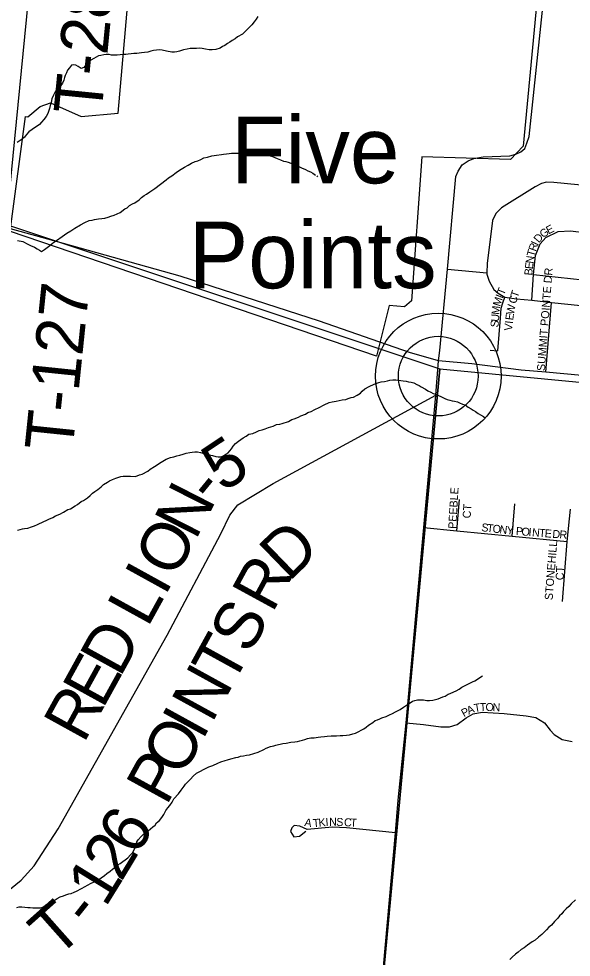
# Model space of a CAD drawing. Extents: x 1310247 to 1664935, y 284496 to 704931.
# Drawn here: x 1488634 to 1492087, y 572160 to 578022 of the extents above; entities that cross this region are included whole.
import ezdxf

# ---------------------------------------------------------------- set-up
doc = ezdxf.new("R2010")
doc.units = 0
for name, color, linetype in [('GM_P_State_Location', 7, 'Continuous'), ('GM_X_County', 7, 'Continuous'), ('GM_X_County_Road_Text', 7, 'Continuous'), ('GM_X_County_Subdivision_Text', 7, 'Continuous'), ('GM_X_Interstate_Route', 7, 'Continuous'), ('GM_X_Major_Lake_Text', 7, 'Continuous'), ('GM_X_Major_River_Text', 7, 'Continuous'), ('GM_X_Minor_River_Text', 7, 'Continuous'), ('GM_X_State_Location', 7, 'Continuous'), ('GM_X_Township_Subdivision', 7, 'Continuous'), ('GM_X_Unincorporated', 7, 'Continuous')]:
    doc.layers.add(name, color=color, linetype=linetype)

msp = doc.modelspace()

# ---------------------------------------------------------------- linework, layer by layer
at = {"layer": 'GM_X_County'}
for points in [[(1485991.2, 577590.3), (1491265.3, 575835.8), (1490772.2, 570534), (1485439, 572125.6)], [(1491265.3, 575835.8), (1496738.4, 575313.4), (1496258.3, 569855.4), (1490772.2, 570534)]]:
    msp.add_lwpolyline(points, close=True, dxfattribs=at)
at = {"layer": 'GM_X_County_Road_Text'}
for points in [[(1488913.4, 576617.4), (1488581.2, 576710.2), (1488553.2, 576719.6)], [(1499415.6, 575490), (1499415.6, 575490), (1498007.3, 575382.4), (1497567.3, 575351.3), (1497226.5, 575375.5), (1497034.4, 575363.2), (1496859.6, 575358.2), (1496647.8, 575355.7), (1496120.7, 575409.9), (1495564.1, 575454.3), (1495256.2, 575491.2), (1494443.4, 575577.4), (1494106, 575602), (1492805.6, 575732.6), (1491927.3, 575813.8), (1491773.7, 575826.2), (1491465.8, 575865.6), (1491256.4, 575885.7), (1491076.6, 575937), (1490512.6, 576134), (1489643.3, 576413.5), (1488913.4, 576617.4)]]:
    msp.add_lwpolyline(points, dxfattribs=at)
at = {"layer": 'GM_X_County_Subdivision_Text'}
for points in [[(1491256.4, 575885.7), (1491266.1, 575949.3), (1491312.3, 576457.4), (1491364.9, 577036.1), (1491379.3, 577070.2), (1491404.3, 577109), (1491442, 577134.5), (1491478.8, 577149.9), (1491535.2, 577158.9), (1491702.8, 577166.6), (1491739.8, 577175.6), (1491772.4, 577191.8), (1491795.5, 577211.5), (1491810, 577244.9), (1491823.7, 577286.2), (1492019.2, 579139.2), (1492079.5, 579747.5), (1492111.9, 580188.5), (1492148.6, 580279.8), (1492208.8, 580348.4), (1492348.6, 580462.9), (1492539.5, 580610.1), (1492732.9, 580773.2), (1492956.2, 580980.1)], [(1488713.7, 578356.5), (1488553.2, 576719.6)], [(1490584.3, 567873.5), (1490701, 569476.1), (1490789.2, 570705), (1490987.8, 572936), (1491005.6, 573141.3), (1491054.1, 573623), (1491165.1, 574844.5), (1491240.1, 575670.4), (1491256.4, 575885.7)], [(1488323.8, 572276.5), (1488351, 572315.9), (1488406.2, 572420.8), (1488445.8, 572472), (1488559, 572569.2), (1488649.4, 572641), (1488730.3, 572731.1), (1488879.4, 572961.9), (1489562, 574171.8), (1489896.9, 574805.4), (1489952.3, 574921), (1490002.9, 574986.1), (1490224.5, 575118.6), (1491240.1, 575670.4)]]:
    msp.add_lwpolyline(points, dxfattribs=at)
at = {"layer": 'GM_X_Major_Lake_Text'}
msp.add_lwpolyline([(1491977.5, 579254.5), (1491785.5, 577225.6), (1491706.7, 577143.9), (1491151.9, 577160.1), (1491089, 576259.9), (1491045.1, 576223.1), (1490947.9, 576231.6), (1490868.8, 575914.4), (1488581.4, 576693), (1488581.2, 576710.2), (1488676.2, 577410.7), (1488691.1, 577409.4), (1488768.2, 577474.1), (1488832.1, 577497.3), (1489023.1, 577412.2), (1489254.5, 577432.5), (1489314.7, 578120.8)], dxfattribs=at)
at = {"layer": 'GM_X_Major_River_Text'}
msp.add_line((1491255.7, 575789.9), (1491255.7, 575789.9), dxfattribs=at)
at = {"layer": 'GM_X_Minor_River_Text'}
for points in [[(1490128.4, 578035.7), (1490118, 578019.9), (1490105.5, 578002.2), (1490091, 577984.5), (1490076.5, 577968.8), (1490062.1, 577955.1), (1490047.8, 577943.4), (1490031.3, 577925.7), (1490000.7, 577908.4), (1489986.4, 577896.8), (1489968.1, 577887.2), (1489953.8, 577875.5), (1489937.5, 577867.9), (1489921.2, 577856.2), (1489906.9, 577848.6), (1489892.6, 577838.9), (1489866.3, 577829.5), (1489842.2, 577828.1), (1489824.1, 577828.6), (1489800.2, 577833.2), (1489780.2, 577835.7), (1489760.2, 577838.2), (1489744.1, 577836.6), (1489722, 577837.2), (1489703.9, 577835.6), (1489685.8, 577832.1), (1489663.6, 577828.6), (1489637.3, 577819.2), (1489621.1, 577815.6), (1489607, 577814), (1489591, 577814.4), (1489557, 577819.2), (1489529.1, 577826), (1489513.1, 577828.4), (1489495, 577826.8), (1489474.9, 577823.3), (1489458.7, 577819.7), (1489440.5, 577814.2), (1489420.4, 577810.7), (1489400.2, 577809.1), (1489386.2, 577807.5), (1489372.1, 577805.8), (1489352, 577804.3), (1489335.9, 577802.7), (1489317.8, 577801.2), (1489303.7, 577799.5), (1489285.6, 577800), (1489267.5, 577796.4), (1489249.4, 577794.9), (1489231.3, 577795.3), (1489213.3, 577795.8), (1489199.3, 577798.2), (1489179.3, 577798.7), (1489165.2, 577797), (1489147, 577793.4), (1489130.9, 577789.8), (1489116.6, 577782.2), (1489102.4, 577774.5), (1489084, 577762.9), (1489069.8, 577753.2), (1489055.3, 577735.5), (1489040.8, 577717.8), (1489022.6, 577712.2), (1489004.8, 577724.7), (1488991, 577733.1), (1488976.9, 577733.5), (1488962.9, 577731.8), (1488950.4, 577716.1), (1488938, 577700.3), (1488931.6, 577684.4), (1488923.1, 577668.6), (1488918.8, 577654.6), (1488914.3, 577638.7), (1488907.9, 577620.8), (1488897.4, 577605), (1488883, 577591.3), (1488864.5, 577571.7), (1488856.1, 577557.8), (1488849.7, 577543.9), (1488841.1, 577522.1), (1488836.5, 577498.1), (1488830, 577480.2), (1488825.6, 577462.2), (1488821.2, 577448.3), (1488814.7, 577430.4), (1488804.2, 577412.6), (1488789.7, 577392.8), (1488775.2, 577377.2), (1488762.8, 577361.4), (1488748.5, 577351.7), (1488732.1, 577340.1), (1488717.9, 577330.4), (1488697.4, 577314.9), (1488680.9, 577299.2), (1488668.5, 577283.5), (1488654.1, 577269.8), (1488623.5, 577248.4)], [(1489519.8, 576988.9), (1489554.6, 577016.2), (1489569, 577027.8), (1489589.4, 577041.4), (1489618, 577062.8), (1489638.4, 577076.3), (1489669, 577095.6), (1489691.4, 577107.1), (1489713.8, 577120.6), (1489736.1, 577130.1), (1489752.3, 577135.7), (1489770.5, 577143.2), (1489790.9, 577152.8), (1489813.1, 577158.2), (1489841.3, 577165.5), (1489869.6, 577170.9), (1489899.8, 577174.1), (1489913.8, 577175.8), (1489932, 577179.3), (1489948.1, 577180.9), (1489964.2, 577182.5), (1490006.3, 577183.5), (1490036.5, 577184.7), (1490050.5, 577184.4), (1490070.6, 577183.9), (1490088.7, 577185.4), (1490102.6, 577183.1), (1490124.7, 577182.5), (1490144.7, 577180), (1490166.7, 577177.4), (1490184.6, 577171), (1490198.6, 577168.6), (1490218.5, 577162.1), (1490234.4, 577155.7), (1490248.3, 577149.3), (1490270.1, 577140.7), (1490288, 577132.2), (1490301.9, 577129.9), (1490317.9, 577125.4), (1490333.8, 577121), (1490347.7, 577114.7), (1490363.5, 577106.2), (1490383.4, 577099.7), (1490401.3, 577091.2), (1490425.1, 577080.6), (1490440.9, 577072.1), (1490456.8, 577065.7), (1490470.7, 577057.3), (1490488.4, 577044.8)], [(1490502.3, 577040.5), (1490495.9, 577035.4)], [(1488626, 576638), (1488659.9, 576631.1), (1488689.6, 576614.3), (1488707.4, 576605.8), (1488731.2, 576595.2), (1488749, 576584.7), (1488762.8, 576576.3), (1488776.7, 576567.9), (1488795.1, 576581.5), (1488827.8, 576606.8), (1488844.2, 576620.4), (1488868.8, 576637.9), (1488905.5, 576663), (1488934.1, 576682.4), (1488958.6, 576697.9), (1488983.1, 576713.3), (1489019.7, 576734.5), (1489046.2, 576749.9), (1489074.6, 576761.2), (1489092.7, 576764.8), (1489106.8, 576768.4), (1489131, 576771.8), (1489153.2, 576775.3), (1489171.3, 576776.8), (1489191.5, 576782.3), (1489209.7, 576789.9), (1489229.9, 576795.4), (1489266.5, 576812.6), (1489297.1, 576833.9), (1489311.4, 576841.6), (1489325.8, 576855.3), (1489344.1, 576866.8), (1489358.3, 576872.5), (1489386.9, 576891.9), (1489401.3, 576905.6), (1489417.7, 576917.2), (1489431.9, 576926.9), (1489452.4, 576940.4), (1489483, 576961.7), (1489519.8, 576988.9)], [(1490244, 575486.8), (1490266.2, 575490.2), (1490280.3, 575493.9), (1490318.8, 575507), (1490341.1, 575518.4), (1490355.3, 575522.1), (1490381.7, 575533.5), (1490395.9, 575541.2), (1490426.3, 575552.4), (1490440.6, 575562.1), (1490460.8, 575569.7), (1490483.2, 575581.1), (1490511.6, 575594.5), (1490542.1, 575609.8), (1490574.6, 575625), (1490592.8, 575628.6), (1490617, 575634), (1490655.3, 575641.1), (1490677.4, 575644.5), (1490691.6, 575650.2), (1490711.8, 575655.7), (1490726, 575659.4), (1490748.3, 575670.8), (1490768.7, 575682.4), (1490779.1, 575696.2), (1490795.5, 575709.8), (1490824, 575725.2), (1490854.4, 575740.5), (1490884.8, 575749.8), (1490898.9, 575753.4), (1490919.1, 575756.9), (1490937.2, 575760.5), (1490953.4, 575764.1), (1490971.5, 575767.7), (1490989.6, 575767.2), (1491007.6, 575764.7), (1491021.5, 575762.4), (1491035.5, 575760), (1491055.5, 575757.5), (1491069.5, 575755.1), (1491085.5, 575752.7), (1491103.5, 575748.3), (1491121.2, 575737.8), (1491135.1, 575731.4), (1491149, 575723), (1491174.7, 575708.3), (1491190.5, 575697.9), (1491208.3, 575689.4), (1491224.1, 575681), (1491240.1, 575676.6), (1491257.9, 575668.1), (1491271.8, 575661.7), (1491295.6, 575651.1), (1491311.5, 575644.6), (1491327.4, 575640.2), (1491341.4, 575635.8), (1491357.4, 575633.4), (1491375.3, 575629), (1491389.2, 575622.6), (1491407, 575614.1), (1491423, 575609.7), (1491442.7, 575595.2), (1491460.5, 575584.7), (1491474.3, 575576.3), (1491488.1, 575567.9), (1491505.9, 575557.4), (1491519.7, 575547), (1491537.6, 575538.5), (1491551.3, 575528.2)], [(1488626, 574826.6), (1488642.2, 574832.2), (1488656.3, 574835.9), (1488670.4, 574837.5), (1488690.5, 574841), (1488712.8, 574848.5), (1488731, 574854.1), (1488751.3, 574863.6), (1488789.9, 574882.7), (1488804.1, 574888.4), (1488822.4, 574896), (1488846.7, 574907.4), (1488863, 574917), (1488889.4, 574928.4), (1488913.8, 574939.9), (1488940.3, 574957.3), (1488956.4, 574960.9), (1488987, 574980.2), (1489001.3, 574987.9), (1489023.9, 575007.4), (1489038, 575013), (1489062.6, 575030.5), (1489079, 575044.2), (1489095.4, 575057.8), (1489109.7, 575069.5), (1489128.1, 575081.1), (1489148.6, 575098.6), (1489163, 575112.3), (1489187.4, 575127.8), (1489201.7, 575135.4), (1489220, 575145), (1489240.2, 575152.5), (1489270.6, 575161.8), (1489286.7, 575165.4), (1489308.8, 575164.9), (1489332.8, 575164.3), (1489362.9, 575163.5), (1489389.2, 575172.9), (1489405.4, 575176.5), (1489440, 575195.7), (1489454.4, 575209.4), (1489482.9, 575224.8), (1489523.7, 575251.8), (1489554.3, 575271.2), (1489582.6, 575280.5), (1489602.8, 575286), (1489621, 575291.6), (1489641.2, 575297.1), (1489661.4, 575302.6), (1489679.6, 575308.2), (1489703.8, 575313.6), (1489717.9, 575315.2), (1489734, 575316.8), (1489750.1, 575316.4), (1489770, 575311.9), (1489792, 575307.4), (1489825.9, 575298.5), (1489843.8, 575294), (1489865.7, 575287.4), (1489879.7, 575285.1), (1489895.8, 575286.7), (1489914, 575292.2), (1489928.3, 575301.9), (1489942.6, 575311.6), (1489963.2, 575335.2), (1489973.7, 575353), (1489988.2, 575368.7), (1490006.6, 575384.3), (1490035.2, 575403.7), (1490055.6, 575415.2), (1490071.9, 575426.8), (1490096.1, 575432.2), (1490118.5, 575441.7), (1490136.7, 575449.3), (1490154.9, 575454.9), (1490173.1, 575460.4), (1490193.4, 575469.9), (1490223.7, 575477.2), (1490244, 575486.8)], [(1489937.8, 573391.9), (1489958.1, 573399.4), (1489990.4, 573406.6), (1490004.5, 573410.3), (1490018.7, 573415.9), (1490038.8, 573417.4), (1490056.9, 573421), (1490075.1, 573424.6), (1490103.4, 573431.9), (1490129.7, 573441.3), (1490166.2, 573458.4), (1490180.5, 573466.1), (1490206.8, 573475.5), (1490227, 573481), (1490241.1, 573484.7), (1490283.6, 573495.6), (1490305.7, 573497.1), (1490333.9, 573502.4), (1490358.1, 573505.8), (1490376.2, 573507.4), (1490390.3, 573511), (1490406.5, 573516.7), (1490420.6, 573520.3), (1490438.8, 573525.9), (1490459, 573529.4), (1490479.1, 573530.9), (1490505.3, 573534.2), (1490521.4, 573535.9), (1490543.5, 573539.3), (1490561.6, 573540.9), (1490585.7, 573542.3), (1490601.8, 573541.9), (1490619.9, 573543.4), (1490642, 573544.9), (1490660, 573544.4), (1490682.2, 573547.9), (1490700.3, 573549.4), (1490720.5, 573554.9), (1490738.7, 573560.5), (1490759, 573570), (1490773.2, 573577.7), (1490789.5, 573587.4), (1490805.8, 573597), (1490820.2, 573608.7), (1490846.7, 573626.1), (1490861.1, 573637.8), (1490875.3, 573643.4), (1490889.4, 573649.1), (1490903.6, 573654.8), (1490930, 573664.2), (1490950.3, 573673.7), (1490968.6, 573683.3), (1490988.9, 573692.8), (1491017.4, 573708.2), (1491037.8, 573721.7), (1491056.2, 573735.3), (1491080.6, 573748.7), (1491094.9, 573758.4), (1491109.1, 573764.1), (1491125.2, 573767.7), (1491145.3, 573767.2), (1491163.3, 573766.7), (1491183.3, 573764.2), (1491201.4, 573763.8), (1491221.5, 573765.3), (1491237.6, 573768.9), (1491255.8, 573774.4), (1491270, 573780.1), (1491284.2, 573785.8), (1491298.4, 573791.5), (1491316.7, 573803), (1491330.9, 573806.7), (1491353.3, 573818.2), (1491367.4, 573823.9), (1491385.7, 573833.4), (1491402.1, 573847.1), (1491416.3, 573852.8), (1491432.6, 573862.4), (1491452.9, 573871.9), (1491469.2, 573879.5), (1491483.4, 573887.2), (1491499.7, 573896.8), (1491516, 573906.5), (1491532.4, 573918.1)], [(1488622.1, 572471), (1488636.3, 572474.6), (1488652.3, 572474.2), (1488672.3, 572471.7), (1488690.4, 572471.3), (1488704.4, 572470.9), (1488722.4, 572468.5), (1488740.4, 572468), (1488756.5, 572467.6), (1488770.6, 572469.3), (1488788.8, 572474.8), (1488803.1, 572486.5), (1488817.4, 572494.2), (1488841.8, 572509.6), (1488860.1, 572519.2), (1488874.4, 572526.9), (1488892.7, 572536.5), (1488912.9, 572544), (1488927.1, 572549.7), (1488947.3, 572555.2), (1488961.5, 572558.9), (1488979.7, 572566.4), (1488993.9, 572572.1), (1489026.4, 572589.3), (1489048.8, 572600.8), (1489063.1, 572610.5), (1489085.5, 572622), (1489101.7, 572629.6), (1489120, 572639.2), (1489134.2, 572644.9), (1489148.6, 572656.6), (1489169, 572670.1), (1489183.3, 572681.8), (1489205.8, 572697.3), (1489220.1, 572709), (1489236.5, 572722.7), (1489252.9, 572736.3), (1489267.2, 572746), (1489283.6, 572757.6), (1489297.9, 572767.3), (1489314.3, 572780.9), (1489332.8, 572798.6), (1489345.2, 572812.3), (1489355.6, 572830.1), (1489362.1, 572846), (1489366.5, 572862), (1489371, 572879.9), (1489379.3, 572893.8), (1489397.9, 572913.4), (1489410.3, 572927.2), (1489428.6, 572938.7), (1489443, 572950.4), (1489457.3, 572962.1), (1489471.7, 572973.8), (1489486, 572985.5), (1489494.4, 572999.3), (1489512.8, 573012.9), (1489527.3, 573032.7), (1489539.8, 573050.4), (1489552.5, 573076.2), (1489565, 573094), (1489577.4, 573107.7), (1489592, 573129.4), (1489602.5, 573149.3), (1489631.4, 573180.7), (1489648.1, 573204.3), (1489666.8, 573228), (1489675.1, 573241.8), (1489691.6, 573257.5), (1489706, 573271.2), (1489724.5, 573290.8), (1489745.1, 573310.3), (1489765.4, 573319.9), (1489791.9, 573335.3), (1489808.1, 573342.9), (1489822.3, 573348.6), (1489846.6, 573358), (1489877.1, 573371.3), (1489897.4, 573380.8), (1489923.7, 573388.2), (1489937.8, 573391.9)], [(1492112.7, 572517.9), (1492086, 572492.5), (1492071.5, 572476.8), (1492055.1, 572461.1), (1492038.6, 572445.5), (1492028.2, 572431.7), (1492013.8, 572418), (1492003.4, 572404.2), (1491982.8, 572382.6), (1491962.2, 572361), (1491945.8, 572347.4), (1491931.4, 572331.7), (1491916.9, 572316), (1491902.5, 572302.3), (1491882, 572284.7), (1491861.5, 572267.2), (1491843.1, 572255.6), (1491812.5, 572234.3), (1491792, 572218.7), (1491773.7, 572209.1), (1491755.2, 572191.5), (1491738.8, 572177.9), (1491718.3, 572160.3), (1491701.9, 572144.7)]]:
    msp.add_lwpolyline(points, dxfattribs=at)
at = {"layer": 'GM_X_State_Location'}
for points in [[(1492748.5, 576924.3), (1491978.1, 576999.7), (1491931.9, 577001.4), (1491901.1, 576992.8), (1491861.7, 576972.3), (1491651.2, 576840.5), (1491616.9, 576807.9), (1491604.9, 576785.7), (1491594.7, 576761.7), (1491560.4, 576492.9), (1491558.9, 576434.7), (1491558.7, 576426.2), (1491574.1, 576383.4), (1491603.2, 576330.3), (1491628.9, 576308.1), (1491670.9, 576282.7), (1491745.3, 576272.1), (1491839.5, 576263.5), (1491963.7, 576249.3)], [(1491839.5, 576263.5), (1491849.7, 576424.5), (1491863.4, 576542.6), (1491892.5, 576616.2), (1491928.5, 576655.6), (1492005.5, 576693.2), (1492082.5, 576698.4), (1492183.6, 576684.7), (1492493.4, 576653.9), (1492764.5, 576632)], [(1491312.3, 576457.4), (1491558.9, 576434.7)], [(1491849.7, 576424.5), (1492159.9, 576392.3)], [(1491578.9, 575951.3), (1491627, 575947.5), (1491644.4, 576152.6), (1491649.5, 576214.2), (1491658.1, 576248.5), (1491670.9, 576282.7)], [(1491927.3, 575813.8), (1491963.7, 576249.3)], [(1491963.7, 576249.3), (1492147.1, 576231.3)], [(1491371.5, 574824.3), (1491387.5, 575019.4)], [(1491717.5, 574790.6), (1491734.5, 574992.1)], [(1492031.2, 574382.4), (1492061.5, 574757.1), (1492081.1, 574959.3)], [(1491165.1, 574844.5), (1491371.5, 574824.3), (1491717.5, 574790.6), (1492061.5, 574757.1)], [(1491054.1, 573623), (1491163.5, 573612.9), (1491271.5, 573599.4), (1491324.8, 573598.8), (1491374.6, 573613.6), (1491430.1, 573655.7), (1491474.4, 573680.1), (1491529.4, 573691.4), (1491667.4, 573681.6), (1491805.1, 573667.7), (1491864.5, 573656.7), (1491918.6, 573624.6), (1491955.6, 573578.2), (1491979.9, 573550.4), (1492030.4, 573519.4), (1492092, 573507.6)], [(1490987.8, 572936), (1490681.9, 572968.9), (1490594.4, 572972.3), (1490436, 572958.5), (1490390.9, 572979.3), (1490355.5, 572981.9), (1490340.7, 572968.9), (1490332.9, 572944.6), (1490353.7, 572910.9), (1490388.4, 572915.2), (1490427.3, 572948.1)]]:
    msp.add_lwpolyline(points, dxfattribs=at)
at = {"layer": 'GM_X_Unincorporated'}
for radius in [392.8, 249]:
    msp.add_circle((1491255.7, 575789.9), radius, dxfattribs=at)

# ---------------------------------------------------------------- texts
at = {"layer": 'GM_P_State_Location'}
for s, rotation, p in [('G', 35.01172, (1491910.3, 576650.1)), ('E', 27.73818, (1491944.9, 576674.5)), ('I', 65.82008, (1491877.5, 576601.8)), ('D', 49.93693, (1491884.5, 576618.8)), ('T', 74.57238, (1491855.3, 576532.5)), ('R', 70.05215, (1491864.3, 576565.5)), ('N', 82.6581, (1491850, 576490.7)), ('B', 84.52627, (1491842.3, 576416.8)), ('E', 83.51199, (1491846.1, 576455.9)), ('SUMMIT POINTE DR', 85.6356, (1491921.6, 575820.3)), ('T', 68.20365, (1491666, 576291.3)), ('M', 72.13528, (1491642.1, 576221.4)), ('I', 68.60458, (1491658, 576270.9)), ('C', 74.13797, (1491741, 576238.6)), ('T', 70.14764, (1491751.5, 576275.8)), ('M', 84.06823, (1491637.2, 576171.6)), ('W', 79.75829, (1491727.8, 576170.8)), ('U', 85.60055, (1491633.9, 576128.1)), ('E', 83.18001, (1491723.7, 576136.6)), ('S', 85.62642, (1491631.2, 576093)), ('V', 83.97611, (1491716.8, 576071.2)), ('I', 83.95897, (1491721.4, 576114.9)), ('PEEBLE', 86.63554, (1491367.2, 574834.6)), ('CT', 86.8215, (1491457.5, 574900.2)), ('S', 353.53913, (1491522.9, 574821.4)), ('T', 353.52017, (1491557.8, 574817.4)), ('O', 353.51742, (1491592.8, 574813.5)), ('N', 353.51387, (1491636.5, 574808.5)), ('Y', 354.05611, (1491680.7, 574803.5)), ('P', 355.46936, (1491739, 574797.7)), ('O', 355.60159, (1491774.2, 574794.9)), ('I', 355.67128, (1491818.1, 574791.5)), ('N', 355.62476, (1491840.1, 574789.9)), ('T', 355.56987, (1491883.9, 574786.5)), ('E', 355.63201, (1491919.1, 574783.8)), ('D', 355.58118, (1491967.3, 574780.1)), ('R', 355.62711, (1492011.2, 574776.7)), ('STONEHILL', 85.4854, (1491970, 574389.3)), ('CT', 86.8094, (1492038.3, 574513.7)), ('P', 28.47095, (1491415.5, 573658.4)), ('A', 22.79973, (1491445.3, 573674.6)), ('T', 9.83069, (1491483, 573690.8)), ('T', 2.62365, (1491516, 573696.6)), ('O', 358.73231, (1491550.3, 573698.2)), ('N', 358.0326, (1491594.1, 573697.2)), ('A', 350.33644, (1490416.5, 572980)), ('T', 5.05689, (1490473.9, 572972.1)), ('K', 4.68197, (1490508.9, 572975.2)), ('I', 4.67776, (1490552.7, 572978.8)), ('N', 0.52463, (1490573.7, 572980.5)), ('S', 357.32177, (1490616.9, 572980.9)), ('C', 357.15346, (1490665.3, 572978.6)), ('T', 357.16164, (1490704.8, 572976.7))]:
    msp.add_text(s, height=50, rotation=rotation, dxfattribs=at).set_placement(p)
at = {"layer": 'GM_X_Interstate_Route'}
for s, p in [('Five', (1489959.8, 576994.2)), ('Points', (1489695.8, 576338.6))]:
    msp.add_text(s, height=417, rotation=0.00001, dxfattribs=at).set_placement(p)
at = {"layer": 'GM_X_Township_Subdivision'}
for s, rotation, p in [('T-281', 84.3732, (1489149.2, 577414.2)), ('T-127', 84.09374, (1488968.5, 575312.8)), ('5', 33.56883, (1489909.8, 575059.6)), ('N', 62.96694, (1489738.6, 574759.1)), ('-', 50.72212, (1489849.4, 574980.1)), ('O', 61.21148, (1489606.8, 574518.9)), ('D', 44.07263, (1490321.6, 574501.3)), ('R', 61.38026, (1490218, 574304)), ('I', 61.12355, (1489547, 574410.5)), ('L', 61.13062, (1489438.7, 574214)), ('S', 61.21319, (1490075.7, 574044.8)), ('D', 61.12253, (1489266.6, 573901.9)), ('T', 61.18807, (1489967.4, 573848.1)), ('E', 61.12687, (1489158.2, 573705.4)), ('N', 61.18952, (1489840.2, 573616.7)), ('R', 61.13038, (1489039.3, 573489.6)), ('I', 61.18338, (1489780.9, 573508.8)), ('O', 61.19271, (1489653.7, 573277.5)), ('P', 61.19045, (1489556.1, 573100.1)), ('6', 59.06195, (1489370.1, 572784.6)), ('2', 58.86816, (1489273.9, 572625.5)), ('1', 58.25581, (1489174.9, 572465.3)), ('T', 41.6193, (1488869.3, 572147.6)), ('-', 51.40609, (1489075.5, 572337.1))]:
    msp.add_text(s, height=300, rotation=rotation, dxfattribs=at).set_placement(p)

doc.saveas('drawing.dxf')
